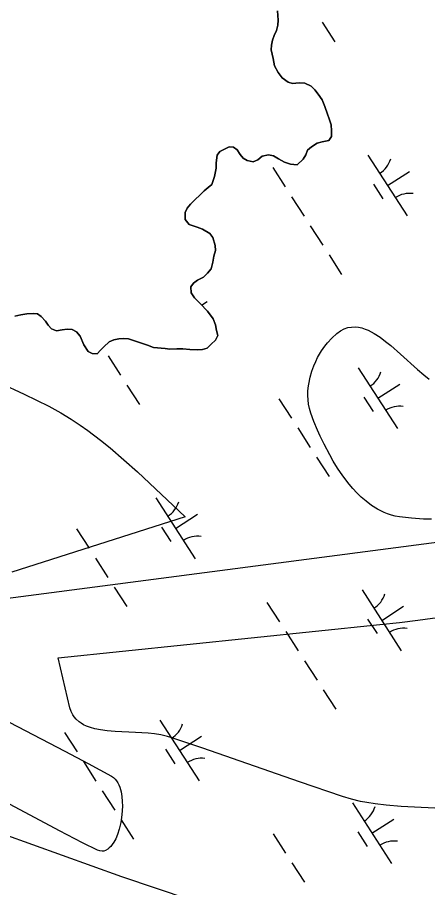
# Model space of a CAD drawing. Extents: x 3937982 to 3958556, y 219448 to 241894.
# Drawn here: x 3946366 to 3946650, y 232648 to 233251 of the extents above; entities that cross this region are included whole.
import ezdxf

# ---------------------------------------------------------------- set-up
doc = ezdxf.new("R2010")
doc.units = 0
for name, color, linetype in [('V-SITE-VEGE', 7, 'Continuous'), ('V-TOPO-SHOR', 7, 'Continuous'), ('V-UTIL-LINE', 7, 'Continuous'), ('V-WETL-SWMP', 7, 'Continuous')]:
    doc.layers.add(name, color=color, linetype=linetype)

msp = doc.modelspace()

# ---------------------------------------------------------------- linework, layer by layer
at = {"layer": 'V-SITE-VEGE'}
for points in [[(3946652.315, 232903.566), (3946646.769, 232903.64), (3946638.467, 232904.119), (3946630.18, 232905.071), (3946627.311, 232905.598), (3946624.589, 232906.304), (3946622.007, 232907.162), (3946619.553, 232908.152), (3946617.227, 232909.249), (3946615.015, 232910.437), (3946610.86, 232913.073), (3946607.116, 232915.905), (3946603.737, 232918.85), (3946600.689, 232921.838), (3946597.935, 232924.818), (3946595.444, 232927.749), (3946591.015, 232933.553), (3946587.396, 232938.888), (3946584.428, 232943.693), (3946581.985, 232947.967), (3946578.053, 232955.493), (3946575.39, 232961.094), (3946573.555, 232965.221), (3946571.073, 232971.224), (3946568.906, 232976.905), (3946567.948, 232980.034), (3946567.321, 232983.127), (3946566.971, 232986.143), (3946566.844, 232989.062), (3946566.903, 232991.857), (3946567.112, 232994.522), (3946567.44, 232997.047), (3946568.396, 233001.819), (3946569.595, 233006.001), (3946570.909, 233009.628), (3946572.263, 233012.757), (3946573.6, 233015.446), (3946576.277, 233020.005), (3946578.561, 233023.27), (3946580.424, 233025.613), (3946583.462, 233028.93), (3946586.777, 233031.978), (3946589.407, 233033.893), (3946592.006, 233035.252), (3946594.547, 233036.117), (3946597.034, 233036.553), (3946599.463, 233036.627), (3946601.83, 233036.391), (3946604.142, 233035.896), (3946606.393, 233035.181), (3946608.584, 233034.288), (3946610.716, 233033.245), (3946612.791, 233032.086), (3946616.825, 233029.469), (3946620.627, 233026.639), (3946624.2, 233023.724), (3946630.916, 233017.81), (3946642.628, 233007.162), (3946646.986, 233003.449), (3946650.771, 233000.475)], [(3946353.5, 232997.903), (3946370.656, 232990.059), (3946379.169, 232985.953), (3946387.636, 232981.693), (3946396.047, 232977.089), (3946403.203, 232972.735), (3946409.316, 232968.699), (3946414.559, 232965.014), (3946423.511, 232958.25), (3946430.052, 232952.949), (3946439.614, 232944.708), (3946448.91, 232936.199), (3946482.09, 232905.067), (3946362.103, 232866.759)], [(3946663.968, 232702.95), (3946631.381, 232704.599), (3946620.991, 232705.459), (3946613.276, 232706.397), (3946607.546, 232707.318), (3946603.284, 232708.152), (3946596.96, 232709.663), (3946590.726, 232711.529), (3946561.007, 232721.62), (3946494.23, 232744.903), (3946471.956, 232752.497), (3946469.759, 232753.165), (3946465.233, 232754.189), (3946460.723, 232754.875), (3946456.313, 232755.336), (3946447.743, 232755.872), (3946433.57, 232756.569), (3946428.016, 232757.056), (3946423.38, 232757.689), (3946419.552, 232758.459), (3946416.408, 232759.327), (3946413.842, 232760.263), (3946411.753, 232761.228), (3946410.057, 232762.201), (3946408.681, 232763.151), (3946406.527, 232765.066), (3946405.144, 232766.725), (3946404.247, 232768.101), (3946403.139, 232770.397), (3946402.332, 232772.981), (3946394.136, 232807.552), (3946616.664, 232830.598), (3946630.219, 232832.095), (3946642.905, 232833.656), (3946666.639, 232836.93)], [(3946344.122, 232771.341), (3946365.986, 232759.893), (3946398.791, 232742.902), (3946415.014, 232734.332), (3946431, 232725.609), (3946432.331, 232724.71), (3946433.489, 232723.623), (3946434.49, 232722.382), (3946435.348, 232721.018), (3946436.079, 232719.559), (3946436.694, 232718.025), (3946437.632, 232714.767), (3946438.219, 232711.429), (3946438.525, 232708.109), (3946438.604, 232704.881), (3946438.506, 232701.797), (3946438.267, 232698.887), (3946437.451, 232693.492), (3946436.376, 232688.975), (3946435.176, 232685.29), (3946433.943, 232682.349), (3946432.733, 232680.043), (3946431.578, 232678.264), (3946430.498, 232676.912), (3946429.505, 232675.9), (3946428.598, 232675.159), (3946426.939, 232674.206), (3946425.632, 232673.803), (3946424.623, 232673.688), (3946423.06, 232673.838), (3946421.444, 232674.397), (3946410.883, 232679.533), (3946394.966, 232687.729), (3946326.53, 232724.241)]]:
    msp.add_lwpolyline(points, dxfattribs=at)
at = {"layer": 'V-TOPO-SHOR'}
for points in [[(3946545.764, 233255.394), (3946546.378, 233249.088), (3946545.983, 233245.594), (3946545.232, 233241.756), (3946543.437, 233238.281), (3946542.346, 233235.147), (3946541.598, 233231.658), (3946541.557, 233228.51), (3946542.878, 233222.544), (3946543.857, 233217.285), (3946546.245, 233212.703), (3946548.998, 233209.169), (3946553.153, 233205.966), (3946556.293, 233205.224), (3946560.845, 233205.515), (3946564.694, 233205.464), (3946569.212, 233203.303), (3946571.628, 233200.823), (3946574.035, 233197.642)], [(3946574.035, 233197.642), (3946576.783, 233193.757), (3946578.471, 233189.186), (3946580.5, 233183.911), (3946581.508, 233180.749), (3946582.851, 233176.534), (3946583.146, 233172.331), (3946583.095, 233168.483), (3946581.309, 233165.708), (3946576.746, 233164.719), (3946573.236, 233163.715), (3946569.355, 233161.317), (3946566.525, 233158.907), (3946565.433, 233155.773), (3946563.643, 233152.648), (3946559.393, 233148.855), (3946554.851, 233149.267), (3946550.671, 233150.721), (3946546.501, 233152.875), (3946543.032, 233155.019), (3946539.544, 233155.767), (3946535.331, 233154.772), (3946532.151, 233152.365), (3946528.985, 233151.007), (3946524.797, 233151.763), (3946522.022, 233153.549), (3946519.955, 233156.025), (3946517.899, 233159.201), (3946515.472, 233160.983), (3946512.328, 233161.374), (3946505.986, 233157.96), (3946504.206, 233155.536), (3946503.436, 233150.297), (3946503.385, 233146.449), (3946502.26, 233140.868), (3946500.438, 233135.293), (3946497.962, 233133.227), (3946495.129, 233130.814), (3946492.295, 233128.053), (3946488.75, 233124.603), (3946485.561, 233121.496), (3946483.425, 233118.725), (3946481.987, 233115.946), (3946481.924, 233111.049), (3946484.674, 233107.512), (3946490.249, 233105.689), (3946494.079, 233104.239), (3946498.939, 233101.376), (3946501.001, 233098.55), (3946502.674, 233092.93), (3946502.977, 233089.428), (3946501.877, 233085.594), (3946501.122, 233081.404), (3946500.014, 233076.872), (3946497.521, 233073.757), (3946494.687, 233070.994), (3946490.462, 233068.952), (3946487.636, 233066.89), (3946485.854, 233064.465), (3946486.149, 233060.263), (3946488.549, 233056.732), (3946492.346, 233052.832), (3946497.523, 233047.518), (3946501.304, 233042.22), (3946502.996, 233037.999), (3946503.645, 233034.14), (3946504.646, 233030.628), (3946502.856, 233027.505), (3946500.022, 233024.742), (3946497.185, 233021.981), (3946494.023, 233020.974), (3946490.171, 233020.675), (3946485.278, 233021.091), (3946480.386, 233021.504), (3946476.189, 233021.56), (3946471.286, 233021.275), (3946468.143, 233021.666), (3946460.106, 233022.473), (3946455.928, 233023.927), (3946451.748, 233025.383), (3946447.571, 233026.837), (3946442.69, 233028.302), (3946439.549, 233028.693), (3946436.044, 233028.39), (3946432.538, 233027.736), (3946429.37, 233026.378), (3946425.827, 233022.928), (3946423.347, 233020.511), (3946421.215, 233018.09), (3946417.717, 233018.137), (3946414.938, 233019.573), (3946411.849, 233024.163), (3946409.48, 233030.143), (3946406.721, 233033.327), (3946403.942, 233034.763), (3946400.448, 233035.158), (3946396.942, 233034.507), (3946393.086, 233033.858), (3946389.604, 233035.304), (3946387.189, 233037.784), (3946385.477, 233040.606)], [(3946508.789, 232632.1), (3946438.258, 232655.951), (3946356.08, 232685.378), (3946289.952, 232711.445), (3946247.911, 232733.521), (3946212.329, 232754.459), (3946182, 232775.853), (3946158.635, 232794.705), (3946139.443, 232811.752), (3946116.13, 232834.628), (3946081.609, 232869.723), (3946057.169, 232899.785), (3946029.084, 232932.345), (3945997.482, 232963.202), (3945966.141, 232987.407), (3945928.366, 233014.498), (3945880.449, 233042.074), (3945817.454, 233080.169), (3945739.159, 233125.291)], [(3946385.477, 233040.606), (3946382.37, 233043.797), (3946379.946, 233045.576), (3946376.802, 233045.97), (3946372.599, 233045.675), (3946368.393, 233045.032), (3946364.18, 233044.036)]]:
    msp.add_lwpolyline(points, dxfattribs=at)
at = {"layer": 'V-UTIL-LINE'}
msp.add_lwpolyline([(3947017.468, 232934.651), (3945380.278, 232720.543)], dxfattribs=at)
at = {"layer": 'V-WETL-SWMP'}
for p, q in [((3946576.831, 233247.528), (3946585.491, 233234.075)), ((3946608.416, 233155.567), (3946635.478, 233113.524)), ((3946542.551, 233146.972), (3946551.211, 233133.519)), ((3946621.947, 233134.546), (3946637.082, 233144.288)), ((3946612.212, 233135.415), (3946618.707, 233125.325)), ((3946555.541, 233126.792), (3946564.2, 233113.338)), ((3946568.53, 233106.611), (3946577.19, 233093.157)), ((3946581.52, 233086.43), (3946590.18, 233072.976)), ((3946493.369, 233051.783), (3946497.215, 233054.259)), ((3946428.663, 233016.581), (3946437.323, 233003.128)), ((3946601.678, 233008.239), (3946628.74, 232966.196)), ((3946441.653, 232996.401), (3946450.313, 232982.947)), ((3946615.209, 232987.218), (3946630.344, 232996.96)), ((3946546.812, 232986.842), (3946555.471, 232973.388)), ((3946605.474, 232988.087), (3946611.969, 232977.997)), ((3946559.801, 232966.661), (3946568.461, 232953.208)), ((3946572.791, 232946.481), (3946581.451, 232933.027)), ((3946461.81, 232918.21), (3946488.873, 232876.167)), ((3946475.341, 232897.188), (3946490.477, 232906.931)), ((3946406.944, 232896.813), (3946415.604, 232883.359)), ((3946465.606, 232898.057), (3946472.101, 232887.967)), ((3946419.934, 232876.632), (3946428.594, 232863.178)), ((3946432.924, 232856.451), (3946441.584, 232842.997)), ((3946604.376, 232854.52), (3946631.438, 232812.476)), ((3946538.511, 232845.925), (3946547.171, 232832.471)), ((3946617.907, 232833.498), (3946633.043, 232843.24)), ((3946608.172, 232834.367), (3946614.667, 232824.277)), ((3946551.501, 232825.744), (3946560.161, 232812.29)), ((3946564.491, 232805.563), (3946573.151, 232792.109)), ((3946577.481, 232785.382), (3946586.141, 232771.929)), ((3946464.509, 232764.49), (3946491.571, 232722.447)), ((3946398.644, 232755.895), (3946407.304, 232742.441)), ((3946478.04, 232743.468), (3946493.176, 232753.211)), ((3946468.305, 232744.338), (3946474.8, 232734.247)), ((3946411.634, 232735.714), (3946420.294, 232722.261)), ((3946424.624, 232715.534), (3946433.284, 232702.08)), ((3946597.638, 232707.192), (3946624.7, 232665.148)), ((3946437.614, 232695.353), (3946446.274, 232681.899)), ((3946611.169, 232686.17), (3946626.305, 232695.912)), ((3946542.772, 232685.794), (3946551.432, 232672.341)), ((3946601.434, 232687.039), (3946607.929, 232676.949)), ((3946555.762, 232665.614), (3946564.422, 232652.16))]:
    msp.add_line(p, q, dxfattribs=at)
for points in [[(3946569.212, 233203.303), (3946564.693, 233205.463), (3946560.845, 233205.514), (3946556.293, 233205.224), (3946553.154, 233205.965), (3946548.998, 233209.169), (3946546.246, 233212.704), (3946543.858, 233217.284), (3946542.878, 233222.545), (3946541.558, 233228.51), (3946541.599, 233231.658), (3946542.345, 233235.147), (3946543.437, 233238.281), (3946545.232, 233241.756), (3946545.983, 233245.595), (3946546.379, 233249.088), (3946545.763, 233255.394)], [(3946389.605, 233035.303), (3946393.085, 233033.858), (3946396.942, 233034.506), (3946400.449, 233035.159), (3946403.943, 233034.763), (3946406.722, 233033.327), (3946409.479, 233030.142), (3946411.849, 233024.163), (3946414.937, 233019.573), (3946417.717, 233018.137), (3946421.214, 233018.091), (3946423.346, 233020.511), (3946425.827, 233022.928), (3946429.371, 233026.379), (3946432.538, 233027.737), (3946436.045, 233028.39), (3946439.548, 233028.693), (3946442.691, 233028.302), (3946447.57, 233026.838), (3946451.749, 233025.383), (3946455.928, 233023.928), (3946460.107, 233022.473), (3946468.143, 233021.667), (3946471.287, 233021.275), (3946476.189, 233021.56), (3946480.386, 233021.504), (3946485.279, 233021.09), (3946490.171, 233020.675), (3946494.024, 233020.974), (3946497.186, 233021.981), (3946500.021, 233024.743), (3946502.857, 233027.504), (3946504.647, 233030.629), (3946503.644, 233034.141), (3946502.996, 233037.998), (3946501.303, 233042.219), (3946497.524, 233047.517), (3946492.347, 233052.833), (3946488.55, 233056.732), (3946486.148, 233060.262), (3946485.854, 233064.465), (3946487.635, 233066.89), (3946490.462, 233068.952), (3946494.687, 233070.995), (3946497.522, 233073.756), (3946500.013, 233076.872), (3946501.122, 233081.405), (3946501.878, 233085.594), (3946502.978, 233089.428), (3946502.675, 233092.93), (3946501, 233098.55), (3946498.938, 233101.376), (3946494.078, 233104.24), (3946490.249, 233105.69), (3946484.675, 233107.513), (3946481.923, 233111.048), (3946481.988, 233115.945), (3946483.425, 233118.725), (3946485.561, 233121.496), (3946488.75, 233124.602), (3946492.295, 233128.054), (3946495.13, 233130.815), (3946497.961, 233133.227), (3946500.438, 233135.293), (3946502.261, 233140.867), (3946503.384, 233146.449), (3946503.435, 233150.297), (3946504.205, 233155.535), (3946505.986, 233157.96), (3946512.329, 233161.375), (3946515.472, 233160.983), (3946517.898, 233159.202), (3946519.955, 233156.026), (3946522.021, 233153.549), (3946524.796, 233151.763), (3946528.985, 233151.008), (3946532.151, 233152.365), (3946535.332, 233154.772), (3946539.544, 233155.766), (3946543.032, 233155.02), (3946546.502, 233152.875), (3946550.672, 233150.72), (3946554.851, 233149.266), (3946559.394, 233148.855), (3946563.643, 233152.648), (3946565.433, 233155.773), (3946566.524, 233158.907), (3946569.355, 233161.318), (3946573.236, 233163.716), (3946576.747, 233164.719), (3946581.309, 233165.708), (3946583.095, 233168.483), (3946583.146, 233172.331), (3946582.852, 233176.533), (3946581.508, 233180.749), (3946580.501, 233183.911), (3946578.471, 233189.186), (3946576.783, 233193.757), (3946574.035, 233197.642), (3946571.628, 233200.822), (3946569.212, 233203.303)], [(3946364.181, 233044.037), (3946368.393, 233045.031), (3946372.6, 233045.675), (3946376.802, 233045.969), (3946379.946, 233045.577), (3946382.371, 233043.796), (3946385.477, 233040.606), (3946387.189, 233037.784), (3946389.605, 233035.303)], [(3946661.144, 232578.474), (3946620.918, 232592.302), (3946575.65, 232608.472), (3946508.79, 232632.099), (3946438.259, 232655.95), (3946356.081, 232685.379), (3946289.953, 232711.446), (3946247.912, 232733.52), (3946212.329, 232754.459)]]:
    msp.add_lwpolyline(points, dxfattribs=at)
for centre, start, end in [((3946607.196, 233157.9), 301.99668, 343.540338), ((3946637.096, 233111.448), 81.996677, 123.540335), ((3946600.458, 233010.572), 301.99668, 343.540338), ((3946630.358, 232964.12), 81.996677, 123.540335), ((3946460.591, 232920.543), 301.99668, 343.540338), ((3946490.491, 232874.091), 81.996677, 123.540335), ((3946603.157, 232856.852), 301.99668, 343.540338), ((3946633.057, 232810.401), 81.996677, 123.540335), ((3946463.29, 232766.823), 301.99668, 343.540338), ((3946493.19, 232720.371), 81.996677, 123.540335), ((3946596.419, 232709.524), 301.99668, 343.540338), ((3946626.319, 232663.072), 81.996677, 123.540335)]:
    msp.add_arc(centre, 17.623, start, end, dxfattribs=at)

doc.saveas('drawing.dxf')
